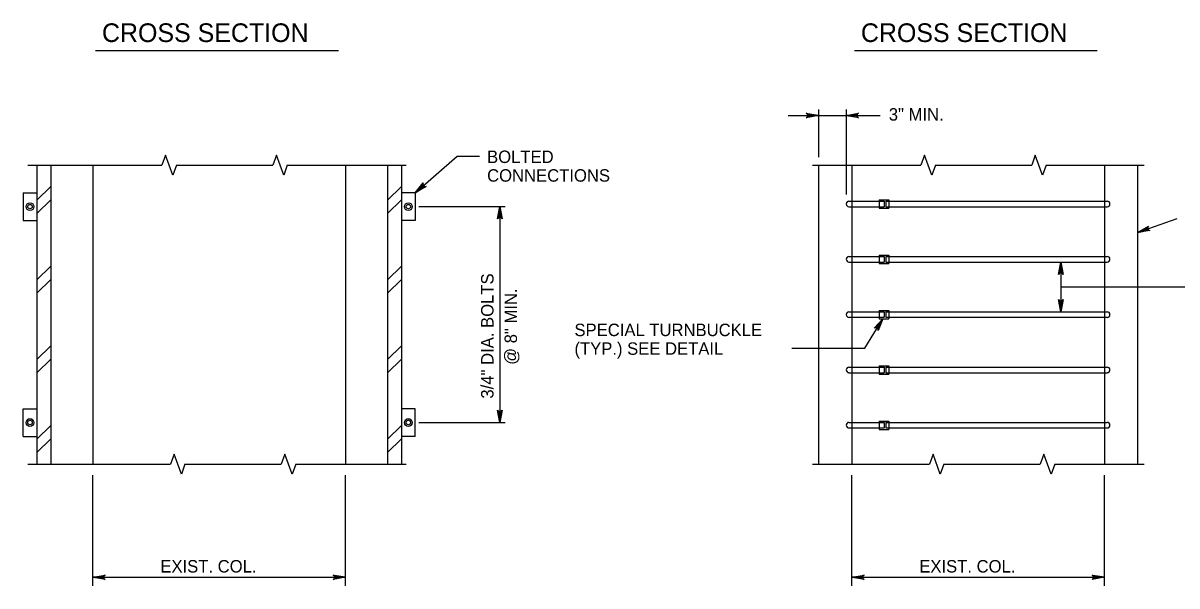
# Model space of a CAD drawing. Extents: x 646165 to 651486, y 296916 to 299292.
# Drawn here: x 650929.6 to 651207.9, y 297795 to 297930.6 of the extents above; entities that cross this region are included whole.
import ezdxf

# ---------------------------------------------------------------- set-up
doc = ezdxf.new("R2010")
doc.units = 0
for name, color, linetype in [('50', 7, 'Continuous'), ('51', 7, 'Continuous'), ('52', 7, 'Continuous'), ('53', 7, 'Continuous'), ('54', 7, 'Continuous'), ('55', 7, 'Continuous'), ('56', 7, 'Continuous')]:
    doc.layers.add(name, color=color, linetype=linetype)

msp = doc.modelspace()

# ---------------------------------------------------------------- linework, layer by layer
at = {"layer": '50'}
for p, q in [((651025.02, 297886.4), (651045.87, 297886.4)), ((651025.02, 297834.35), (651045.87, 297834.35))]:
    msp.add_line(p, q, dxfattribs=at)
at = {"layer": '51'}
for p, q in [((650946.44, 297896.4), (650946.44, 297824.35)), ((651007.37, 297896.4), (651007.37, 297824.35)), ((651121.46, 297896.4), (651121.46, 297824.35)), ((651129.46, 297896.4), (651129.46, 297824.35)), ((651190.4, 297896.4), (651190.4, 297824.35)), ((651198.4, 297896.4), (651198.4, 297824.35))]:
    msp.add_line(p, q, dxfattribs=at)
at = {"layer": '52'}
for p, q in [((651114.11, 297908.39), (651136.33, 297908.39)), ((651121.46, 297909.77), (651121.46, 297898.28)), ((651128.13, 297909.77), (651128.13, 297889.35)), ((651024.2, 297889.73), (651034.34, 297898.55)), ((651034.34, 297898.55), (651039.7, 297898.55)), ((650930.79, 297896.4), (650963.1, 297896.4)), ((650966.6, 297896.4), (650989.83, 297896.4)), ((650993.33, 297896.4), (651022.01, 297896.4)), ((651120.02, 297896.4), (651146.13, 297896.4)), ((651149.63, 297896.4), (651172.86, 297896.4)), ((651176.36, 297896.4), (651200.01, 297896.4)), ((651044.61, 297886.4), (651044.61, 297834.35)), ((651198.4, 297880.16), (651207.97, 297883.55)), ((651179.85, 297873.04), (651179.85, 297861.04)), ((651179.85, 297867.04), (651213.34, 297867.04)), ((651132.61, 297852.28), (651136.93, 297859.37)), ((651115.03, 297852.28), (651132.61, 297852.28)), ((650930.79, 297824.35), (650965.16, 297824.35)), ((650968.66, 297824.35), (650991.89, 297824.35)), ((650995.39, 297824.35), (651022.01, 297824.35)), ((651120.02, 297824.35), (651148.18, 297824.35)), ((651151.68, 297824.35), (651174.91, 297824.35)), ((651178.41, 297824.35), (651200.01, 297824.35)), ((650946.44, 297794.97), (650946.44, 297821.65)), ((651007.37, 297794.97), (651007.37, 297821.65)), ((651129.46, 297794.97), (651129.46, 297821.65)), ((651190.4, 297794.97), (651190.4, 297821.65)), ((650946.44, 297797.04), (651007.37, 297797.04)), ((651129.46, 297797.04), (651190.4, 297797.04))]:
    msp.add_line(p, q, dxfattribs=at)
for points in [[(651121.46, 297908.39), (651118.48, 297907.83), (651118.71, 297907.99), (651118.83, 297908.19), (651118.86, 297908.39), (651118.83, 297908.59), (651118.71, 297908.79), (651118.48, 297908.95), (651121.46, 297908.39), (651118.71, 297908.79), (651118.83, 297908.59), (651121.46, 297908.39), (651118.86, 297908.39), (651118.83, 297908.19), (651121.46, 297908.39), (651118.71, 297907.99)], [(651128.13, 297908.39), (651131.11, 297908.95), (651130.88, 297908.79), (651130.76, 297908.59), (651130.73, 297908.39), (651130.76, 297908.19), (651130.88, 297907.99), (651131.11, 297907.83), (651128.13, 297908.39), (651130.88, 297907.99), (651130.76, 297908.19), (651128.13, 297908.39), (651130.73, 297908.39), (651130.76, 297908.59), (651128.13, 297908.39), (651130.88, 297908.79)], [(650966.6, 297896.4), (650965.73, 297893.99), (650963.98, 297898.8), (650963.1, 297896.4)], [(650993.33, 297896.4), (650992.46, 297893.99), (650990.71, 297898.8), (650989.83, 297896.4)], [(651149.63, 297896.4), (651148.75, 297893.99), (651147, 297898.8), (651146.13, 297896.4)], [(651176.36, 297896.4), (651175.48, 297893.99), (651173.73, 297898.8), (651172.86, 297896.4)], [(651024.2, 297889.73), (651026.08, 297892.11), (651026.01, 297891.84), (651026.05, 297891.61), (651026.16, 297891.44), (651026.32, 297891.31), (651026.54, 297891.24), (651026.81, 297891.27), (651024.2, 297889.73), (651026.54, 297891.24), (651026.32, 297891.31), (651024.2, 297889.73), (651026.16, 297891.44), (651026.05, 297891.61), (651024.2, 297889.73), (651026.01, 297891.84)], [(651044.61, 297886.4), (651045.17, 297883.42), (651045.01, 297883.65), (651044.81, 297883.76), (651044.61, 297883.8), (651044.41, 297883.76), (651044.21, 297883.65), (651044.05, 297883.42), (651044.61, 297886.4), (651044.21, 297883.65), (651044.41, 297883.76), (651044.61, 297886.4), (651044.61, 297883.8), (651044.81, 297883.76), (651044.61, 297886.4), (651045.01, 297883.65)], [(651198.4, 297880.16), (651201.02, 297881.68), (651200.86, 297881.45), (651200.81, 297881.22), (651200.85, 297881.02), (651200.95, 297880.85), (651201.12, 297880.7), (651201.39, 297880.63), (651198.4, 297880.16), (651201.12, 297880.7), (651200.95, 297880.85), (651198.4, 297880.16), (651200.85, 297881.02), (651200.81, 297881.22), (651198.4, 297880.16), (651200.86, 297881.45)], [(651179.85, 297873.04), (651180.41, 297870.06), (651180.25, 297870.29), (651180.05, 297870.4), (651179.85, 297870.44), (651179.65, 297870.4), (651179.45, 297870.29), (651179.29, 297870.06), (651179.85, 297873.04), (651179.45, 297870.29), (651179.65, 297870.4), (651179.85, 297873.04), (651179.85, 297870.44), (651180.05, 297870.4), (651179.85, 297873.04), (651180.25, 297870.29)], [(651179.85, 297861.04), (651179.29, 297864.02), (651179.45, 297863.79), (651179.65, 297863.67), (651179.85, 297863.64), (651180.05, 297863.67), (651180.25, 297863.79), (651180.41, 297864.02), (651179.85, 297861.04), (651180.25, 297863.79), (651180.05, 297863.67), (651179.85, 297861.04), (651179.85, 297863.64), (651179.65, 297863.67), (651179.85, 297861.04), (651179.45, 297863.79)], [(651136.93, 297859.37), (651135.85, 297856.53), (651135.84, 297856.81), (651135.73, 297857.02), (651135.58, 297857.15), (651135.39, 297857.23), (651135.15, 297857.23), (651134.9, 297857.12), (651136.93, 297859.37), (651135.15, 297857.23), (651135.39, 297857.23), (651136.93, 297859.37), (651135.58, 297857.15), (651135.73, 297857.02), (651136.93, 297859.37), (651135.84, 297856.81)], [(651044.61, 297834.35), (651044.05, 297837.33), (651044.21, 297837.1), (651044.41, 297836.98), (651044.61, 297836.95), (651044.81, 297836.98), (651045.01, 297837.1), (651045.17, 297837.33), (651044.61, 297834.35), (651045.01, 297837.1), (651044.81, 297836.98), (651044.61, 297834.35), (651044.61, 297836.95), (651044.41, 297836.98), (651044.61, 297834.35), (651044.21, 297837.1)], [(650968.66, 297824.35), (650967.78, 297821.94), (650966.03, 297826.75), (650965.16, 297824.35)], [(650995.39, 297824.35), (650994.51, 297821.94), (650992.76, 297826.75), (650991.89, 297824.35)], [(651151.68, 297824.35), (651150.81, 297821.94), (651149.06, 297826.75), (651148.18, 297824.35)], [(651178.41, 297824.35), (651177.53, 297821.94), (651175.78, 297826.75), (651174.91, 297824.35)], [(650946.44, 297797.04), (650949.42, 297797.6), (650949.19, 297797.44), (650949.07, 297797.24), (650949.04, 297797.04), (650949.07, 297796.84), (650949.19, 297796.64), (650949.42, 297796.48), (650946.44, 297797.04), (650949.19, 297796.64), (650949.07, 297796.84), (650946.44, 297797.04), (650949.04, 297797.04), (650949.07, 297797.24), (650946.44, 297797.04), (650949.19, 297797.44)], [(651007.37, 297797.04), (651004.39, 297796.48), (651004.62, 297796.64), (651004.74, 297796.84), (651004.77, 297797.04), (651004.74, 297797.24), (651004.62, 297797.44), (651004.39, 297797.6), (651007.37, 297797.04), (651004.62, 297797.44), (651004.74, 297797.24), (651007.37, 297797.04), (651004.77, 297797.04), (651004.74, 297796.84), (651007.37, 297797.04), (651004.62, 297796.64)], [(651129.46, 297797.04), (651132.44, 297797.6), (651132.21, 297797.44), (651132.1, 297797.24), (651132.06, 297797.04), (651132.1, 297796.84), (651132.21, 297796.64), (651132.44, 297796.48), (651129.46, 297797.04), (651132.21, 297796.64), (651132.1, 297796.84), (651129.46, 297797.04), (651132.06, 297797.04), (651132.1, 297797.24), (651129.46, 297797.04), (651132.21, 297797.44)], [(651190.4, 297797.04), (651187.41, 297796.48), (651187.64, 297796.64), (651187.76, 297796.84), (651187.8, 297797.04), (651187.76, 297797.24), (651187.64, 297797.44), (651187.41, 297797.6), (651190.4, 297797.04), (651187.64, 297797.44), (651187.76, 297797.24), (651190.4, 297797.04), (651187.8, 297797.04), (651187.76, 297796.84), (651190.4, 297797.04), (651187.64, 297796.64)]]:
    msp.add_lwpolyline(points, dxfattribs=at)
at = {"layer": '53'}
for p, q in [((650947.07, 297923.99), (651005.65, 297923.99)), ((651130.1, 297923.99), (651188.68, 297923.99))]:
    msp.add_line(p, q, dxfattribs=at)
at = {"layer": '54'}
for p, q in [((651128.79, 297887.71), (651136.06, 297887.71)), ((651128.79, 297886.37), (651136.06, 297886.37)), ((651136.06, 297888.04), (651136.06, 297886.04)), ((651136.06, 297888.04), (651138.42, 297888.04)), ((651136.06, 297887.71), (651137.24, 297887.71)), ((651136.06, 297886.37), (651137.24, 297886.37)), ((651136.06, 297886.04), (651138.42, 297886.04)), ((651137.24, 297887.71), (651137.24, 297886.37)), ((651137.71, 297887.71), (651137.71, 297886.37)), ((651137.71, 297887.71), (651138.42, 297887.71)), ((651137.71, 297886.37), (651138.42, 297886.37)), ((651138.42, 297888.04), (651138.42, 297886.04)), ((651138.42, 297887.71), (651191.06, 297887.71)), ((651138.42, 297886.37), (651191.06, 297886.37)), ((651128.79, 297874.37), (651136.06, 297874.37)), ((651136.06, 297874.71), (651136.06, 297872.71)), ((651136.06, 297874.71), (651138.42, 297874.71)), ((651136.06, 297874.37), (651137.24, 297874.37)), ((651137.24, 297874.37), (651137.24, 297873.04)), ((651137.71, 297874.37), (651137.71, 297873.04)), ((651137.71, 297874.37), (651138.42, 297874.37)), ((651138.42, 297874.71), (651138.42, 297872.71)), ((651138.42, 297874.37), (651191.06, 297874.37)), ((651128.79, 297873.04), (651136.06, 297873.04)), ((651136.06, 297873.04), (651137.24, 297873.04)), ((651136.06, 297872.71), (651138.42, 297872.71)), ((651137.71, 297873.04), (651138.42, 297873.04)), ((651138.42, 297873.04), (651191.06, 297873.04)), ((651128.79, 297861.04), (651136.06, 297861.04)), ((651136.06, 297861.37), (651136.06, 297859.37)), ((651136.06, 297861.37), (651138.42, 297861.37)), ((651136.06, 297861.04), (651137.24, 297861.04)), ((651137.24, 297861.04), (651137.24, 297859.71)), ((651137.71, 297861.04), (651137.71, 297859.71)), ((651137.71, 297861.04), (651138.42, 297861.04)), ((651138.42, 297861.37), (651138.42, 297859.37)), ((651138.42, 297861.04), (651191.06, 297861.04)), ((651128.79, 297859.71), (651136.06, 297859.71)), ((651136.06, 297859.71), (651137.24, 297859.71)), ((651136.06, 297859.37), (651138.42, 297859.37)), ((651137.71, 297859.71), (651138.42, 297859.71)), ((651138.42, 297859.71), (651191.06, 297859.71)), ((651128.79, 297847.71), (651136.06, 297847.71)), ((651136.06, 297848.04), (651136.06, 297846.04)), ((651136.06, 297848.04), (651138.42, 297848.04)), ((651136.06, 297847.71), (651137.24, 297847.71)), ((651137.24, 297847.71), (651137.24, 297846.37)), ((651137.71, 297847.71), (651137.71, 297846.37)), ((651137.71, 297847.71), (651138.42, 297847.71)), ((651138.42, 297848.04), (651138.42, 297846.04)), ((651138.42, 297847.71), (651191.06, 297847.71)), ((651128.79, 297846.37), (651136.06, 297846.37)), ((651136.06, 297846.37), (651137.24, 297846.37)), ((651136.06, 297846.04), (651138.42, 297846.04)), ((651137.71, 297846.37), (651138.42, 297846.37)), ((651138.42, 297846.37), (651191.06, 297846.37)), ((651128.79, 297834.37), (651136.06, 297834.37)), ((651128.79, 297833.04), (651136.06, 297833.04)), ((651136.06, 297834.71), (651136.06, 297832.71)), ((651136.06, 297834.71), (651138.42, 297834.71)), ((651136.06, 297834.37), (651137.24, 297834.37)), ((651136.06, 297833.04), (651137.24, 297833.04)), ((651136.06, 297832.71), (651138.42, 297832.71)), ((651137.24, 297834.37), (651137.24, 297833.04)), ((651137.71, 297834.37), (651137.71, 297833.04)), ((651137.71, 297834.37), (651138.42, 297834.37)), ((651137.71, 297833.04), (651138.42, 297833.04)), ((651138.42, 297834.71), (651138.42, 297832.71)), ((651138.42, 297834.37), (651191.06, 297834.37)), ((651138.42, 297833.04), (651191.06, 297833.04))]:
    msp.add_line(p, q, dxfattribs=at)
for centre, start, end in [((651128.79, 297887.04), 90, 270), ((651191.06, 297887.04), 270, 90), ((651128.79, 297873.71), 90, 270), ((651191.06, 297873.71), 270, 90), ((651128.79, 297860.37), 90, 270), ((651191.06, 297860.37), 270, 90), ((651128.79, 297847.04), 90, 270), ((651191.06, 297847.04), 270, 90), ((651128.79, 297833.71), 90, 270), ((651191.06, 297833.71), 270, 90)]:
    msp.add_arc(centre, 0.667, start, end, dxfattribs=at)
at = {"layer": '55'}
for p, q in [((650932.94, 297896.4), (650932.94, 297824.35)), ((650936.28, 297896.4), (650936.28, 297824.35)), ((651017.53, 297896.4), (651017.53, 297824.35)), ((651020.86, 297896.4), (651020.86, 297824.35)), ((650929.61, 297889.73), (650929.61, 297883.06)), ((650929.61, 297889.73), (650932.94, 297889.73)), ((651024.2, 297889.73), (651020.86, 297889.73)), ((651024.2, 297889.73), (651024.2, 297883.06)), ((650929.61, 297883.06), (650932.94, 297883.06)), ((651024.2, 297883.06), (651020.86, 297883.06)), ((650929.61, 297831.01), (650929.61, 297837.68)), ((650929.61, 297837.68), (650932.94, 297837.68)), ((651024.2, 297837.68), (651020.86, 297837.68)), ((651024.2, 297831.01), (651024.2, 297837.68)), ((650929.61, 297831.01), (650932.94, 297831.01)), ((651024.2, 297831.01), (651020.86, 297831.01))]:
    msp.add_line(p, q, dxfattribs=at)
for centre, radius in [((650931.28, 297886.4), 0.933), ((650931.28, 297886.4), 0.533), ((651022.53, 297886.4), 0.933), ((651022.53, 297886.4), 0.533), ((650931.28, 297834.35), 0.933), ((651022.53, 297834.35), 0.933), ((650931.28, 297834.35), 0.533), ((651022.53, 297834.35), 0.533)]:
    msp.add_circle(centre, radius, dxfattribs=at)
at = {"layer": '56'}
for p, q in [((650932.94, 297887.93), (650936.28, 297891.26)), ((651017.53, 297887.93), (651020.86, 297891.26)), ((650932.94, 297884.73), (650936.28, 297888.06)), ((651017.53, 297884.73), (651020.86, 297888.06)), ((650932.94, 297868.73), (650936.28, 297872.06)), ((651017.53, 297868.73), (651020.86, 297872.06)), ((650936.28, 297868.86), (650932.94, 297865.53)), ((651020.86, 297868.86), (651017.53, 297865.53)), ((650932.94, 297849.53), (650936.28, 297852.86)), ((651017.53, 297849.53), (651020.86, 297852.86)), ((650932.94, 297846.33), (650936.28, 297849.66)), ((651017.53, 297846.33), (651020.86, 297849.66)), ((650932.94, 297830.33), (650936.28, 297833.66)), ((651017.53, 297830.33), (651020.86, 297833.66)), ((650936.28, 297830.46), (650932.94, 297827.13)), ((651020.86, 297830.46), (651017.53, 297827.13))]:
    msp.add_line(p, q, dxfattribs=at)

# ---------------------------------------------------------------- texts
at = {"layer": '53'}
for s, height, p in [('CROSS SECTION', 4.5, (650948.64, 297926.07)), ('CROSS SECTION', 4.5, (651131.67, 297926.07)), ('3" MIN.', 3, (651138.4, 297907.13)), ('BOLTED', 3, (651041.52, 297896.91)), ('CONNECTIONS', 3, (651041.52, 297892.41)), ('SPECIAL TURNBUCKLE', 3, (651062.59, 297855.18)), ('(TYP.) SEE DETAIL', 3, (651062.59, 297850.68)), ('EXIST. COL.', 3, (650962.72, 297798.2)), ('EXIST. COL.', 3, (651145.75, 297798.2))]:
    msp.add_text(s, height=height, dxfattribs=at).set_placement(p)
for s, p in [('3/4" DIA. BOLTS', (651043.07, 297840.12)), ('@ 8" MIN.', (651048.73, 297848.26))]:
    msp.add_text(s, height=3, rotation=90, dxfattribs=at).set_placement(p)

doc.saveas('drawing.dxf')
